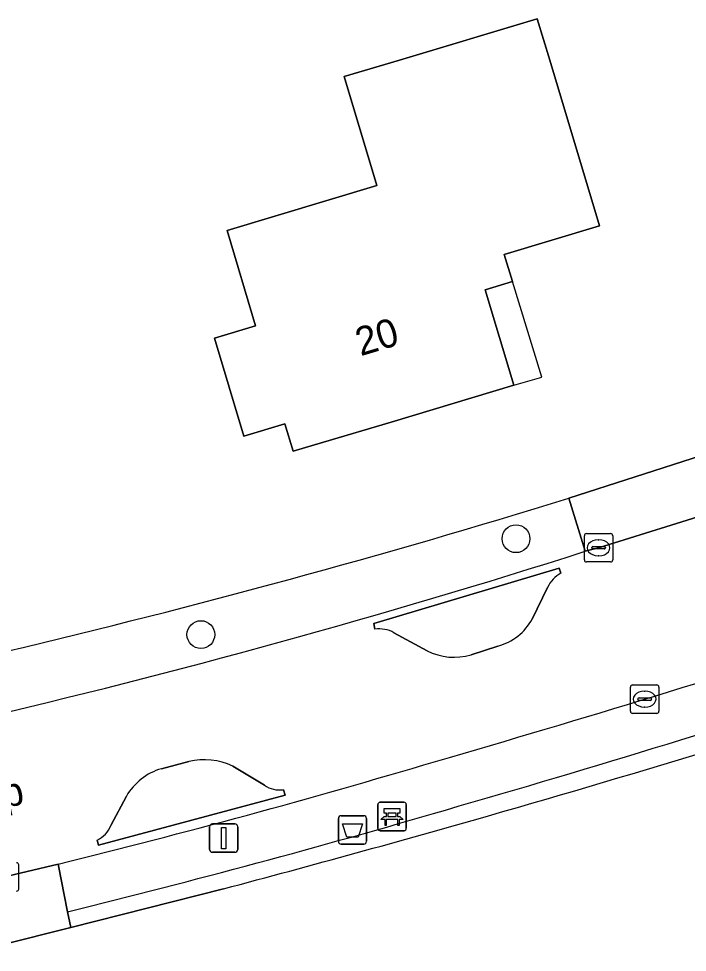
# Model space of a CAD drawing. Extents: x 162661 to 163484, y 380247 to 381230.
# Drawn here: x 163212.98 to 163236.53, y 380718.58 to 380751.46 of the extents above; entities that cross this region are included whole.
import ezdxf

# ---------------------------------------------------------------- set-up
doc = ezdxf.new("R2010")
doc.units = 0
for name, color, linetype in [('IMGEO_Afvalbak', 7, 'Continuous'), ('IMGEO_Bank', 7, 'Continuous'), ('IMGEO_Boom', 7, 'Continuous'), ('IMGEO_Erf', 7, 'Continuous'), ('IMGEO_Groenvoorziening', 7, 'Continuous'), ('IMGEO_Haag', 7, 'Continuous'), ('IMGEO_Kolk', 7, 'Continuous'), ('IMGEO_Lichtmast', 7, 'Continuous'), ('IMGEO_Openbare_ruimte_label', 7, 'Continuous'), ('IMGEO_Pand', 7, 'Continuous'), ('IMGEO_Pand_nummerreeks', 7, 'Continuous'), ('IMGEO_Pand_overbouw', 7, 'Continuous'), ('IMGEO_Parkeervlak_halfverhard', 7, 'Continuous'), ('IMGEO_Rijbaan_lokaal_gesloten', 7, 'Continuous'), ('IMGEO_Voetpad_open', 7, 'Continuous')]:
    doc.layers.add(name, color=color, linetype=linetype)

msp = doc.modelspace()

# ---------------------------------------------------------------- linework, layer by layer
at = {"layer": 'IMGEO_Afvalbak'}
for p, q in [((163224.341, 380723.386), (163225.131, 380723.386)), ((163225.131, 380723.386), (163224.341, 380723.386)), ((163224.241, 380722.486), (163224.241, 380723.286)), ((163224.241, 380723.286), (163224.241, 380722.486)), ((163225.231, 380723.286), (163225.231, 380722.486)), ((163225.231, 380722.486), (163225.231, 380723.286)), ((163225.131, 380722.386), (163224.341, 380722.386)), ((163224.341, 380722.386), (163225.131, 380722.386))]:
    msp.add_line(p, q, dxfattribs=at)
msp.add_lwpolyline([(163224.384, 380723.1), (163225.088, 380723.1), (163224.939, 380722.63), (163224.533, 380722.63), (163224.384, 380723.1)], dxfattribs=at)
for centre, start, end in [((163224.341, 380723.286), 90, 180), ((163224.341, 380723.286), 90, 180), ((163225.131, 380723.286), 0, 90), ((163225.131, 380723.286), 360, 90), ((163224.341, 380722.486), 180, 270), ((163224.341, 380722.486), 180, 270), ((163225.131, 380722.486), 270, 0), ((163225.131, 380722.486), 270, 0)]:
    msp.add_arc(centre, 0.1, start, end, dxfattribs=at)
at = {"layer": 'IMGEO_Bank'}
for p, q in [((163225.63, 380722.936), (163225.63, 380723.777)), ((163225.63, 380723.777), (163225.63, 380722.936)), ((163225.705, 380723.861), (163226.546, 380723.861)), ((163226.546, 380723.861), (163225.705, 380723.861)), ((163226.63, 380723.786), (163226.63, 380722.945)), ((163226.63, 380722.945), (163226.63, 380723.786)), ((163225.939, 380723.367), (163225.939, 380723.473)), ((163225.983, 380723.473), (163225.983, 380723.367)), ((163226.271, 380723.479), (163225.989, 380723.479)), ((163225.989, 380723.361), (163226.271, 380723.361)), ((163226.277, 380723.367), (163226.277, 380723.473)), ((163226.321, 380723.473), (163226.321, 380723.367)), ((163226.327, 380723.259), (163225.934, 380723.259)), ((163226.555, 380722.861), (163225.714, 380722.861)), ((163225.714, 380722.861), (163226.555, 380722.861))]:
    msp.add_line(p, q, dxfattribs=at)
for points in [[(163225.877, 380723.259), (163225.735, 380723.259), (163225.847, 380723.361), (163225.933, 380723.361)], [(163225.933, 380723.479), (163225.847, 380723.479), (163225.847, 380723.64), (163226.41, 380723.64), (163226.41, 380723.479), (163226.327, 380723.479)], [(163226.327, 380723.361), (163226.41, 380723.361), (163226.522, 380723.259), (163226.383, 380723.259)], [(163225.927, 380723.252), (163225.927, 380723.045), (163225.884, 380723.045), (163225.884, 380723.252)], [(163226.377, 380723.252), (163226.377, 380723.045), (163226.333, 380723.045), (163226.333, 380723.252)]]:
    msp.add_lwpolyline(points, dxfattribs=at)
for centre, radius, start, end in [((163225.708, 380723.783), 0.0779, 92.4484, 184.2845), ((163225.708, 380723.783), 0.0779, 92.4484, 184.2845), ((163226.552, 380723.783), 0.0779, 2.4484, 94.2845), ((163226.552, 380723.783), 0.0779, 2.4484, 94.2845), ((163225.932, 380723.472), 0.00671, 2.8957, 87.1043), ((163225.932, 380723.368), 0.00671, 272.8957, 357.1043), ((163225.989, 380723.472), 0.00671, 92.8957, 177.1043), ((163225.989, 380723.368), 0.00671, 182.8957, 267.1043), ((163226.271, 380723.472), 0.00671, 2.8957, 87.1043), ((163226.271, 380723.368), 0.00671, 272.8957, 357.1043), ((163226.328, 380723.472), 0.00671, 92.8957, 177.1043), ((163226.328, 380723.368), 0.00671, 182.8957, 267.1043), ((163225.877, 380723.252), 0.00671, 2.8957, 87.1043), ((163225.934, 380723.252), 0.00671, 92.8957, 177.1043), ((163226.326, 380723.252), 0.00671, 2.8957, 87.1043), ((163226.383, 380723.252), 0.00671, 92.8957, 177.1043), ((163225.708, 380722.939), 0.0779, 182.4484, 274.2845), ((163225.708, 380722.939), 0.0779, 182.4484, 274.2845), ((163226.552, 380722.939), 0.0779, 272.4484, 4.2845), ((163226.552, 380722.939), 0.0779, 272.4484, 4.2845)]:
    msp.add_arc(centre, radius, start, end, dxfattribs=at)
at = {"layer": 'IMGEO_Boom'}
for centre in [(163230.499, 380733.142), (163219.396, 380729.767)]:
    msp.add_circle(centre, 0.489, dxfattribs=at)
at = {"layer": 'IMGEO_Erf'}
msp.add_lwpolyline([(163233.434, 380744.166), (163230.082, 380743.156), (163230.371, 380742.199), (163229.415, 380741.905), (163230.418, 380738.554), (163226.103, 380737.252), (163223.711, 380736.541), (163222.647, 380736.225), (163222.359, 380737.184), (163220.911, 380736.751), (163219.876, 380740.205), (163221.326, 380740.639), (163220.32, 380743.997), (163225.596, 380745.579), (163224.446, 380749.417), (163226.391, 380750), (163231.248, 380751.457), (163231.685, 380750)], close=True, dxfattribs=at)
for points in [[(163232.359, 380734.57), (163237.033, 380736.075), (163245.858, 380739.087), (163249.283, 380740.347)], [(163220.19, 380720.816), (163214.811, 380719.454), (163212.34, 380718.828), (163211.648, 380718.653), (163207.402, 380717.577)]]:
    msp.add_lwpolyline(points, dxfattribs=at)
for centre, radius, start, end in [((163142.847, 381024.37), 303.309, 283.28778, 287.16466), ((163095.585, 381190.992), 486.41, 285.98461, 287.97104), ((163102.549, 381166.19), 460.649, 284.79615, 286.0014)]:
    msp.add_arc(centre, radius, start, end, dxfattribs=at)
at = {"layer": 'IMGEO_Groenvoorziening'}
for points in [[(163232.939, 380732.699), (163232.359, 380734.57)], [(163232.076, 380731.929), (163232.015, 380732.107), (163225.483, 380730.159), (163225.525, 380729.956)], [(163231.067, 380730.315), (163231.609, 380731.425)], [(163226.196, 380729.834), (163227.365, 380729.191)], [(163228.915, 380729.056), (163229.862, 380729.364)], [(163218.971, 380725.3), (163218.004, 380725.044)], [(163221.636, 380724.46), (163220.519, 380725.136)], [(163215.743, 380722.532), (163215.791, 380722.352), (163222.365, 380724.106), (163222.301, 380724.303)], [(163216.775, 380724.079), (163216.22, 380723.045)], [(163214.701, 380720.007), (163214.811, 380719.454), (163220.19, 380720.816)]]:
    msp.add_lwpolyline(points, dxfattribs=at)
for centre, radius, start, end in [((163142.847, 381024.37), 303.309, 283.28778, 287.16466), ((163147.316, 381001.245), 281.865, 283.11011, 287.68426), ((163232.611, 380730.964), 1.103, 119.0383, 155.3261), ((163229.354, 380731.247), 1.951, 285.1101, 331.4518), ((163225.68, 380728.901), 1.066, 61.046, 98.3443), ((163228.312, 380731.1), 2.131, 243.6104, 286.4341), ((163092.508, 381193.642), 489.194, 286.08064, 287.98936), ((163095.585, 381190.992), 486.41, 285.98461, 287.97104), ((163219.504, 380722.943), 2.417, 65.1653, 102.7397), ((163218.609, 380723.008), 2.124, 106.5551, 149.7223), ((163222.17, 380725.236), 0.942, 235.444, 277.9886), ((163141.522, 381018.503), 307.335, 283.77488, 286.3445), ((163102.549, 381166.19), 460.649, 284.79615, 286.0014), ((163215.392, 380723.337), 0.878, 293.5717, 340.5935)]:
    msp.add_arc(centre, radius, start, end, dxfattribs=at)
at = {"layer": 'IMGEO_Haag'}
msp.add_lwpolyline([(163214.701, 380720.007), (163214.811, 380719.454), (163220.19, 380720.816)], dxfattribs=at)
for centre, radius, start, end in [((163092.508, 381193.642), 489.194, 286.08064, 287.98936), ((163095.585, 381190.992), 486.41, 285.98461, 287.97104), ((163141.522, 381018.503), 307.335, 283.77488, 286.3445), ((163102.549, 381166.19), 460.649, 284.79615, 286.0014)]:
    msp.add_arc(centre, radius, start, end, dxfattribs=at)
at = {"layer": 'IMGEO_Kolk'}
for p, q in [((163232.904, 380732.398), (163232.904, 380733.25)), ((163232.979, 380733.324), (163233.831, 380733.324)), ((163233.905, 380733.25), (163233.905, 380732.398)), ((163233.392, 380733.104), (163233.417, 380733.104)), ((163233.163, 380732.818), (163233.163, 380732.83)), ((163233.601, 380732.781), (163233.203, 380732.781)), ((163233.206, 380732.867), (163233.604, 380732.867)), ((163233.647, 380732.83), (163233.647, 380732.818)), ((163233.831, 380732.324), (163232.979, 380732.324)), ((163233.415, 380732.544), (163233.39, 380732.544)), ((163234.603, 380727.993), (163235.455, 380727.993)), ((163234.528, 380727.067), (163234.528, 380727.919)), ((163235.016, 380727.773), (163235.041, 380727.773)), ((163235.529, 380727.919), (163235.529, 380727.067)), ((163234.787, 380727.487), (163234.787, 380727.499)), ((163235.225, 380727.45), (163234.827, 380727.45)), ((163234.83, 380727.536), (163235.228, 380727.536)), ((163235.271, 380727.499), (163235.271, 380727.487)), ((163235.455, 380726.993), (163234.603, 380726.993)), ((163235.039, 380727.213), (163235.014, 380727.213)), ((163212.977, 380721.657), (163212.977, 380720.805))]:
    msp.add_line(p, q, dxfattribs=at)
for points in [[(163232.904, 380732.398), (163232.904, 380733.25)], [(163232.979, 380733.324), (163233.831, 380733.324)], [(163233.905, 380733.25), (163233.905, 380732.398)], [(163233.831, 380732.324), (163232.979, 380732.324)], [(163234.603, 380727.993), (163235.455, 380727.993)], [(163234.528, 380727.067), (163234.528, 380727.919)], [(163235.529, 380727.919), (163235.529, 380727.067)], [(163235.455, 380726.993), (163234.603, 380726.993)], [(163212.977, 380721.657), (163212.977, 380720.805)]]:
    msp.add_lwpolyline(points, dxfattribs=at)
for centre, radius, start, end in [((163232.981, 380733.248), 0.0765, 91.552, 178.448), ((163232.981, 380733.248), 0.0765, 91.552, 178.448), ((163233.829, 380733.248), 0.0765, 1.552, 88.448), ((163233.829, 380733.248), 0.0765, 1.552, 88.448), ((163233.203, 380732.827), 0.0403, 85.8775, 175.7526), ((163233.2, 380732.817), 0.0366, 178.938, 274.7102), ((163233.604, 380732.824), 0.043, 264.8664, 352.4533), ((163233.608, 380732.829), 0.0386, 1.7309, 96.639), ((163232.981, 380732.4), 0.0765, 181.552, 268.448), ((163232.981, 380732.4), 0.0765, 181.552, 268.448), ((163233.829, 380732.4), 0.0765, 271.552, 358.448), ((163233.829, 380732.4), 0.0765, 271.552, 358.448), ((163234.605, 380727.917), 0.0765, 91.552, 178.448), ((163234.605, 380727.917), 0.0765, 91.552, 178.448), ((163235.453, 380727.917), 0.0765, 1.552, 88.448), ((163235.453, 380727.917), 0.0765, 1.552, 88.448), ((163234.827, 380727.496), 0.0403, 85.8775, 175.7526), ((163234.824, 380727.486), 0.0366, 178.938, 274.7102), ((163235.228, 380727.493), 0.043, 264.8664, 352.4533), ((163235.232, 380727.498), 0.0386, 1.7309, 96.639), ((163234.605, 380727.069), 0.0765, 181.552, 268.448), ((163234.605, 380727.069), 0.0765, 181.552, 268.448), ((163235.453, 380727.069), 0.0765, 271.552, 358.448), ((163235.453, 380727.069), 0.0765, 271.552, 358.448), ((163212.901, 380721.655), 0.0765, 1.552, 88.448), ((163212.901, 380721.655), 0.0765, 1.552, 88.448), ((163212.901, 380720.807), 0.0765, 271.552, 358.448), ((163212.901, 380720.807), 0.0765, 271.552, 358.448)]:
    msp.add_arc(centre, radius, start, end, dxfattribs=at)
for centre, major_axis, ratio, start_param, end_param in [((163233.391, 380732.824), (-0.387, 0.002), 0.722429, 4.712389, 7.853982), ((163233.416, 380732.824), (-0.39, 0.002), 0.717154, 1.570796, 4.712389), ((163235.015, 380727.493), (-0.387, 0.002), 0.722429, 4.712389, 7.853982), ((163235.04, 380727.493), (-0.39, 0.002), 0.717154, 1.570796, 4.712389)]:
    msp.add_ellipse(centre, major_axis=major_axis, ratio=ratio, start_param=start_param, end_param=end_param, dxfattribs=at)
at = {"layer": 'IMGEO_Lichtmast'}
for p, q in [((163219.803, 380723.099), (163220.593, 380723.099)), ((163220.593, 380723.099), (163219.803, 380723.099)), ((163219.703, 380722.199), (163219.703, 380722.999)), ((163219.703, 380722.999), (163219.703, 380722.199)), ((163220.693, 380722.999), (163220.693, 380722.199)), ((163220.693, 380722.199), (163220.693, 380722.999)), ((163220.593, 380722.099), (163219.803, 380722.099)), ((163219.803, 380722.099), (163220.593, 380722.099))]:
    msp.add_line(p, q, dxfattribs=at)
msp.add_lwpolyline([(163220.123, 380722.974), (163220.273, 380722.974), (163220.273, 380722.224), (163220.123, 380722.224), (163220.123, 380722.974)], dxfattribs=at)
for centre, start, end in [((163219.803, 380722.999), 90, 180), ((163219.803, 380722.999), 90, 180), ((163220.593, 380722.999), 0, 90), ((163220.593, 380722.999), 360, 90), ((163219.803, 380722.199), 180, 270), ((163219.803, 380722.199), 180, 270), ((163220.593, 380722.199), 270, 0), ((163220.593, 380722.199), 270, 0)]:
    msp.add_arc(centre, 0.1, start, end, dxfattribs=at)
at = {"layer": 'IMGEO_Pand'}
msp.add_lwpolyline([(163230.371, 380742.199), (163230.082, 380743.156), (163233.434, 380744.166), (163231.685, 380750), (163231.248, 380751.457), (163226.391, 380750), (163224.446, 380749.417), (163225.596, 380745.579), (163220.32, 380743.997), (163221.326, 380740.639), (163219.876, 380740.205), (163220.911, 380736.751), (163222.359, 380737.184), (163222.647, 380736.225), (163223.711, 380736.541), (163226.103, 380737.252), (163230.418, 380738.554), (163229.415, 380741.905)], close=True, dxfattribs=at)
at = {"layer": 'IMGEO_Pand_overbouw'}
msp.add_lwpolyline([(163230.371, 380742.199), (163229.415, 380741.905), (163230.418, 380738.554), (163231.405, 380738.837)], close=True, dxfattribs=at)
at = {"layer": 'IMGEO_Parkeervlak_halfverhard'}
msp.add_lwpolyline([(163214.366, 380721.687), (163214.701, 380720.007)], dxfattribs=at)
for centre, radius, start, end in [((163088.606, 381205.955), 500.366, 286.13583, 287.98072), ((163092.508, 381193.642), 489.194, 286.08064, 287.98936), ((163148.631, 380989.858), 276.11, 283.77294, 286.63301), ((163141.522, 381018.503), 307.335, 283.77488, 286.3445)]:
    msp.add_arc(centre, radius, start, end, dxfattribs=at)
at = {"layer": 'IMGEO_Rijbaan_lokaal_gesloten'}
for points in [[(163237.614, 380734.139), (163233.405, 380732.824), (163232.939, 380732.699)], [(163225.525, 380729.956), (163225.483, 380730.159), (163232.015, 380732.107), (163232.076, 380731.929)], [(163231.609, 380731.425), (163231.067, 380730.315)], [(163227.365, 380729.191), (163226.196, 380729.834)], [(163229.862, 380729.364), (163228.915, 380729.056)], [(163218.004, 380725.044), (163218.971, 380725.3)], [(163220.519, 380725.136), (163221.636, 380724.46)], [(163222.301, 380724.303), (163222.365, 380724.106), (163215.791, 380722.352), (163215.743, 380722.532)], [(163216.22, 380723.045), (163216.775, 380724.079)], [(163211.077, 380720.903), (163214.366, 380721.687)]]:
    msp.add_lwpolyline(points, dxfattribs=at)
for centre, radius, start, end in [((163147.316, 381001.245), 281.865, 283.11011, 287.68426), ((163232.611, 380730.964), 1.103, 119.0383, 155.3261), ((163229.354, 380731.247), 1.951, 285.1101, 331.4518), ((163225.68, 380728.901), 1.066, 61.046, 98.3443), ((163088.606, 381205.955), 500.366, 286.13583, 287.98072), ((163228.312, 380731.1), 2.131, 243.6104, 286.4341), ((163219.504, 380722.943), 2.417, 65.1653, 102.7397), ((163148.631, 380989.858), 276.11, 283.77294, 286.63301), ((163218.609, 380723.008), 2.124, 106.5551, 149.7223), ((163222.17, 380725.236), 0.942, 235.444, 277.9886), ((163215.392, 380723.337), 0.878, 293.5717, 340.5935)]:
    msp.add_arc(centre, radius, start, end, dxfattribs=at)
at = {"layer": 'IMGEO_Voetpad_open'}
for points in [[(163237.614, 380734.139), (163237.033, 380736.075), (163232.359, 380734.57), (163232.939, 380732.699), (163233.405, 380732.824)], [(163214.701, 380720.007), (163214.366, 380721.687), (163211.077, 380720.903), (163211.499, 380719.24), (163211.648, 380718.653), (163212.34, 380718.828), (163214.811, 380719.454)]]:
    msp.add_lwpolyline(points, close=True, dxfattribs=at)

# ---------------------------------------------------------------- texts
at = {"layer": 'IMGEO_Openbare_ruimte_label'}
msp.add_text('Hazenloop', height=1, rotation=11.4785, dxfattribs=at).set_placement((163206.958, 380722.535))
at = {"layer": 'IMGEO_Pand_nummerreeks'}
msp.add_text('20', height=1, rotation=16.6804, dxfattribs=at).set_placement((163225.02, 380739.566))

doc.saveas('drawing.dxf')
